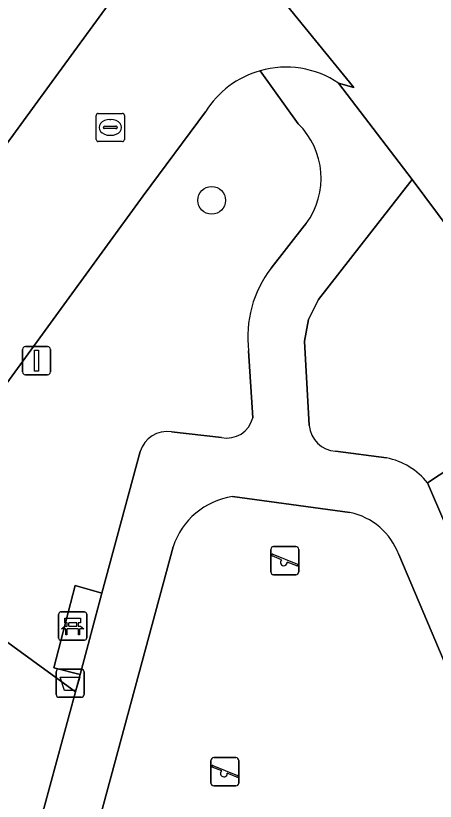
# Model space of a CAD drawing. Extents: x 157320 to 158835, y 386650 to 388491.
# Drawn here: x 158164.36 to 158179.25, y 387403.38 to 387431.26 of the extents above; entities that cross this region are included whole.
import ezdxf

# ---------------------------------------------------------------- set-up
doc = ezdxf.new("R2010")
doc.units = 0
for name, color, linetype in [('IMGEO_Afvalbak', 7, 'Continuous'), ('IMGEO_Bank', 7, 'Continuous'), ('IMGEO_Boom', 7, 'Continuous'), ('IMGEO_Erf', 7, 'Continuous'), ('IMGEO_Groenvoorziening', 7, 'Continuous'), ('IMGEO_Kolk', 7, 'Continuous'), ('IMGEO_Lichtmast', 7, 'Continuous'), ('IMGEO_Rijbaan_lokaal_gesloten', 7, 'Continuous'), ('IMGEO_Rijbaan_lokaal_open', 7, 'Continuous'), ('IMGEO_Speelvoorziening', 7, 'Continuous'), ('IMGEO_Terreindeel_open', 7, 'Continuous'), ('IMGEO_Terreindeel_zand', 7, 'Continuous'), ('IMGEO_Voetpad_halfverhard', 7, 'Continuous')]:
    doc.layers.add(name, color=color, linetype=linetype)

msp = doc.modelspace()

# ---------------------------------------------------------------- linework, layer by layer
at = {"layer": 'IMGEO_Afvalbak'}
for p, q in [((158165.892, 387408.069), (158166.682, 387408.069)), ((158166.682, 387408.069), (158165.892, 387408.069)), ((158165.792, 387407.169), (158165.792, 387407.969)), ((158165.792, 387407.969), (158165.792, 387407.169)), ((158166.782, 387407.969), (158166.782, 387407.169)), ((158166.782, 387407.169), (158166.782, 387407.969)), ((158166.682, 387407.069), (158165.892, 387407.069)), ((158165.892, 387407.069), (158166.682, 387407.069))]:
    msp.add_line(p, q, dxfattribs=at)
msp.add_lwpolyline([(158165.935, 387407.783), (158166.639, 387407.783), (158166.49, 387407.313), (158166.084, 387407.313), (158165.935, 387407.783)], dxfattribs=at)
for centre, start, end in [((158165.892, 387407.969), 90, 180), ((158165.892, 387407.969), 90, 180), ((158166.682, 387407.969), 0, 90), ((158166.682, 387407.969), 360, 90), ((158165.892, 387407.169), 180, 270), ((158165.892, 387407.169), 180, 270), ((158166.682, 387407.169), 270, 0), ((158166.682, 387407.169), 270, 0)]:
    msp.add_arc(centre, 0.1, start, end, dxfattribs=at)
at = {"layer": 'IMGEO_Bank'}
for p, q in [((158165.878, 387409.17), (158165.878, 387410.011)), ((158165.878, 387410.011), (158165.878, 387409.17)), ((158165.953, 387410.095), (158166.794, 387410.095)), ((158166.794, 387410.095), (158165.953, 387410.095)), ((158166.878, 387410.02), (158166.878, 387409.179)), ((158166.878, 387409.179), (158166.878, 387410.02)), ((158166.575, 387409.493), (158166.182, 387409.493)), ((158166.187, 387409.601), (158166.187, 387409.707)), ((158166.231, 387409.707), (158166.231, 387409.601)), ((158166.519, 387409.713), (158166.237, 387409.713)), ((158166.237, 387409.595), (158166.519, 387409.595)), ((158166.525, 387409.601), (158166.525, 387409.707)), ((158166.569, 387409.707), (158166.569, 387409.601)), ((158166.803, 387409.095), (158165.962, 387409.095)), ((158165.962, 387409.095), (158166.803, 387409.095))]:
    msp.add_line(p, q, dxfattribs=at)
for points in [[(158166.181, 387409.713), (158166.095, 387409.713), (158166.095, 387409.874), (158166.658, 387409.874), (158166.658, 387409.713), (158166.575, 387409.713)], [(158166.125, 387409.493), (158165.983, 387409.493), (158166.095, 387409.595), (158166.181, 387409.595)], [(158166.175, 387409.486), (158166.175, 387409.279), (158166.132, 387409.279), (158166.132, 387409.486)], [(158166.575, 387409.595), (158166.658, 387409.595), (158166.77, 387409.493), (158166.631, 387409.493)], [(158166.625, 387409.486), (158166.625, 387409.279), (158166.581, 387409.279), (158166.581, 387409.486)]]:
    msp.add_lwpolyline(points, dxfattribs=at)
for centre, radius, start, end in [((158165.956, 387410.017), 0.0779, 92.4484, 184.2845), ((158165.956, 387410.017), 0.0779, 92.4484, 184.2845), ((158166.8, 387410.017), 0.0779, 2.4484, 94.2845), ((158166.8, 387410.017), 0.0779, 2.4484, 94.2845), ((158166.125, 387409.486), 0.00671, 2.8957, 87.1043), ((158166.182, 387409.486), 0.00671, 92.8957, 177.1043), ((158166.18, 387409.706), 0.00671, 2.8957, 87.1043), ((158166.18, 387409.602), 0.00671, 272.8957, 357.1043), ((158166.237, 387409.706), 0.00671, 92.8957, 177.1043), ((158166.237, 387409.602), 0.00671, 182.8957, 267.1043), ((158166.519, 387409.706), 0.00671, 2.8957, 87.1043), ((158166.519, 387409.602), 0.00671, 272.8957, 357.1043), ((158166.576, 387409.706), 0.00671, 92.8957, 177.1043), ((158166.576, 387409.602), 0.00671, 182.8957, 267.1043), ((158166.574, 387409.486), 0.00671, 2.8957, 87.1043), ((158166.631, 387409.486), 0.00671, 92.8957, 177.1043), ((158166.8, 387409.173), 0.0779, 272.4484, 4.2845), ((158166.8, 387409.173), 0.0779, 272.4484, 4.2845), ((158165.956, 387409.173), 0.0779, 182.4484, 274.2845), ((158165.956, 387409.173), 0.0779, 182.4484, 274.2845)]:
    msp.add_arc(centre, radius, start, end, dxfattribs=at)
at = {"layer": 'IMGEO_Boom'}
msp.add_circle((158171.313, 387424.708), 0.489, dxfattribs=at)
at = {"layer": 'IMGEO_Erf'}
msp.add_lwpolyline([(158129.617, 387379.505), (158165.56, 387428.797), (158168.092, 387432.277)], dxfattribs=at)
at = {"layer": 'IMGEO_Groenvoorziening'}
for points in [[(158174.384, 387427.428), (158173.031, 387429.308)], [(158171.097, 387427.853), (158168.886, 387424.874), (158159.666, 387412.214), (158166.475, 387407.255), (158166.641, 387407.872), (158165.706, 387408.118), (158166.469, 387411.035), (158167.416, 387410.765), (158168.772, 387415.789)], [(158178.979, 387414.679), (158183.912, 387417.919), (158183.497, 387418.55), (158181.093, 387421.871), (158178.435, 387425.446), (158175.101, 387421.188), (158174.752, 387420.483), (158174.614, 387419.709), (158174.78, 387416.713)], [(158173.43, 387422.306), (158174.597, 387423.803), (158174.668, 387423.881)], [(158172.77, 387416.989), (158172.626, 387419.364)], [(158198.355, 387387.28), (158202.88, 387389.042), (158183.912, 387417.919), (158178.979, 387414.679), (158181.364, 387409.113), (158182.127, 387409.392), (158182.406, 387409.494), (158183.533, 387406.755), (158182.559, 387406.325), (158184.592, 387401.582), (158185.333, 387400.206), (158194.898, 387388.226)], [(158169.889, 387416.492), (158171.659, 387416.294)], [(158175.71, 387415.803), (158177.524, 387415.568)], [(158158.618, 387393.745), (158164.649, 387401.716), (158165.36, 387403.115), (158166.475, 387407.255), (158159.666, 387412.214), (158145.064, 387392.165), (158148.399, 387389.727)]]:
    msp.add_lwpolyline(points, dxfattribs=at)
for centre, radius, start, end in [((158173.944, 387426.082), 3.353, 105.7976, 148.1127), ((158172.486, 387425.491), 2.712, 323.5807, 45.5749), ((158176.574, 387419.866), 3.98, 142.1866, 187.2438), ((158171.866, 387417.199), 0.928, 257.1387, 346.9184), ((158175.764, 387416.789), 0.987, 184.4012, 266.8443), ((158169.729, 387415.508), 0.997, 80.7516, 163.6181), ((158177.013, 387413.096), 2.524, 38.8327, 78.3177)]:
    msp.add_arc(centre, radius, start, end, dxfattribs=at)
at = {"layer": 'IMGEO_Kolk'}
for p, q in [((158167.215, 387426.87), (158167.215, 387427.722)), ((158167.29, 387427.796), (158168.142, 387427.796)), ((158167.703, 387427.576), (158167.728, 387427.576)), ((158168.216, 387427.722), (158168.216, 387426.87)), ((158167.474, 387427.29), (158167.474, 387427.302)), ((158167.517, 387427.339), (158167.915, 387427.339)), ((158167.958, 387427.302), (158167.958, 387427.29)), ((158167.912, 387427.253), (158167.514, 387427.253)), ((158168.142, 387426.796), (158167.29, 387426.796)), ((158167.726, 387427.016), (158167.701, 387427.016))]:
    msp.add_line(p, q, dxfattribs=at)
for points in [[(158167.215, 387426.87), (158167.215, 387427.722)], [(158167.29, 387427.796), (158168.142, 387427.796)], [(158168.216, 387427.722), (158168.216, 387426.87)], [(158168.142, 387426.796), (158167.29, 387426.796)]]:
    msp.add_lwpolyline(points, dxfattribs=at)
for centre, radius, start, end in [((158167.292, 387427.72), 0.0765, 91.552, 178.448), ((158167.292, 387427.72), 0.0765, 91.552, 178.448), ((158168.14, 387427.72), 0.0765, 1.552, 88.448), ((158168.14, 387427.72), 0.0765, 1.552, 88.448), ((158167.514, 387427.299), 0.0403, 85.8775, 175.7526), ((158167.919, 387427.301), 0.0386, 1.7309, 96.639), ((158167.511, 387427.289), 0.0366, 178.938, 274.7102), ((158167.915, 387427.296), 0.043, 264.8664, 352.4533), ((158167.292, 387426.872), 0.0765, 181.552, 268.448), ((158167.292, 387426.872), 0.0765, 181.552, 268.448), ((158168.14, 387426.872), 0.0765, 271.552, 358.448), ((158168.14, 387426.872), 0.0765, 271.552, 358.448)]:
    msp.add_arc(centre, radius, start, end, dxfattribs=at)
for centre, major_axis, ratio, start_param, end_param in [((158167.702, 387427.296), (-0.387, 0.002), 0.722429, 4.712389, 7.853982), ((158167.727, 387427.296), (-0.39, 0.002), 0.717154, 1.570796, 4.712389)]:
    msp.add_ellipse(centre, major_axis=major_axis, ratio=ratio, start_param=start_param, end_param=end_param, dxfattribs=at)
at = {"layer": 'IMGEO_Lichtmast'}
for p, q in [((158164.699, 387419.517), (158165.489, 387419.517)), ((158165.489, 387419.517), (158164.699, 387419.517)), ((158164.599, 387418.617), (158164.599, 387419.417)), ((158164.599, 387419.417), (158164.599, 387418.617)), ((158165.589, 387419.417), (158165.589, 387418.617)), ((158165.589, 387418.617), (158165.589, 387419.417)), ((158165.489, 387418.517), (158164.699, 387418.517)), ((158164.699, 387418.517), (158165.489, 387418.517))]:
    msp.add_line(p, q, dxfattribs=at)
msp.add_lwpolyline([(158165.019, 387419.392), (158165.169, 387419.392), (158165.169, 387418.642), (158165.019, 387418.642), (158165.019, 387419.392)], dxfattribs=at)
for centre, start, end in [((158164.699, 387419.417), 90, 180), ((158164.699, 387419.417), 90, 180), ((158165.489, 387419.417), 0, 90), ((158165.489, 387419.417), 360, 90), ((158164.699, 387418.617), 180, 270), ((158164.699, 387418.617), 180, 270), ((158165.489, 387418.617), 270, 0), ((158165.489, 387418.617), 270, 0)]:
    msp.add_arc(centre, 0.1, start, end, dxfattribs=at)
at = {"layer": 'IMGEO_Rijbaan_lokaal_gesloten'}
msp.add_lwpolyline([(158165.687, 387440.722), (158168.215, 387437.954), (158168.446, 387438.151), (158172.385, 387433.603), (158176.357, 387428.714), (158175.82, 387428.868), (158178.435, 387425.446), (158181.093, 387421.871), (158183.497, 387418.55), (158183.912, 387417.919), (158202.88, 387389.042), (158203.867, 387387.545), (158204.012, 387387.321), (158209.286, 387389.546), (158205.194, 387395.79), (158203.577, 387398.257), (158197.813, 387407.052), (158194.425, 387412.221), (158189.594, 387419.593)], dxfattribs=at)
at = {"layer": 'IMGEO_Rijbaan_lokaal_open'}
for points in [[(158175.82, 387428.868), (158176.357, 387428.714), (158172.385, 387433.603), (158168.446, 387438.151), (158168.215, 387437.954)], [(158168.092, 387432.277), (158165.56, 387428.797), (158129.617, 387379.505)], [(158159.666, 387412.214), (158168.886, 387424.874), (158171.097, 387427.853)]]:
    msp.add_lwpolyline(points, dxfattribs=at)
for centre, radius, start, end in [((158173.944, 387426.082), 3.353, 105.7976, 148.1127), ((158173.95, 387426.074), 3.362, 56.2027, 105.8669)]:
    msp.add_arc(centre, radius, start, end, dxfattribs=at)
at = {"layer": 'IMGEO_Speelvoorziening'}
for p, q in [((158173.412, 387411.519), (158173.412, 387412.319)), ((158173.412, 387412.319), (158173.412, 387411.519)), ((158173.512, 387412.419), (158174.302, 387412.419)), ((158174.302, 387412.419), (158173.512, 387412.419)), ((158174.402, 387412.319), (158174.402, 387411.519)), ((158174.402, 387411.519), (158174.402, 387412.319)), ((158173.795, 387411.947), (158173.456, 387412.084)), ((158173.481, 387412.144), (158174.357, 387411.791)), ((158174.333, 387411.731), (158173.993, 387411.868)), ((158174.302, 387411.419), (158173.512, 387411.419)), ((158173.512, 387411.419), (158174.302, 387411.419)), ((158171.287, 387404.024), (158171.287, 387404.824)), ((158171.287, 387404.824), (158171.287, 387404.024)), ((158171.387, 387404.924), (158172.177, 387404.924)), ((158172.177, 387404.924), (158171.387, 387404.924)), ((158172.277, 387404.824), (158172.277, 387404.024)), ((158172.277, 387404.024), (158172.277, 387404.824)), ((158171.67, 387404.452), (158171.331, 387404.589)), ((158171.356, 387404.649), (158172.232, 387404.296)), ((158172.208, 387404.236), (158171.868, 387404.373)), ((158172.177, 387403.924), (158171.387, 387403.924)), ((158171.387, 387403.924), (158172.177, 387403.924))]:
    msp.add_line(p, q, dxfattribs=at)
for centre, radius, start, end in [((158173.512, 387412.319), 0.1, 90, 180), ((158173.512, 387412.319), 0.1, 90, 180), ((158174.302, 387412.319), 0.1, 0, 90), ((158174.302, 387412.319), 0.1, 360, 90), ((158173.469, 387412.114), 0.0327, 68.078, 248.078), ((158173.874, 387411.857), 0.12, 130.9928, 5.1632), ((158174.345, 387411.761), 0.0327, 248.078, 68.078), ((158173.512, 387411.519), 0.1, 180, 270), ((158173.512, 387411.519), 0.1, 180, 270), ((158174.302, 387411.519), 0.1, 270, 0), ((158174.302, 387411.519), 0.1, 270, 0), ((158171.387, 387404.824), 0.1, 90, 180), ((158171.387, 387404.824), 0.1, 90, 180), ((158172.177, 387404.824), 0.1, 0, 90), ((158172.177, 387404.824), 0.1, 360, 90), ((158171.344, 387404.619), 0.0327, 68.078, 248.078), ((158171.749, 387404.362), 0.12, 130.9928, 5.1632), ((158172.22, 387404.266), 0.0327, 248.078, 68.078), ((158171.387, 387404.024), 0.1, 180, 270), ((158171.387, 387404.024), 0.1, 180, 270), ((158172.177, 387404.024), 0.1, 270, 0), ((158172.177, 387404.024), 0.1, 270, 0)]:
    msp.add_arc(centre, radius, start, end, dxfattribs=at)
at = {"layer": 'IMGEO_Terreindeel_open'}
msp.add_lwpolyline([(158166.641, 387407.872), (158167.416, 387410.765), (158166.469, 387411.035), (158165.706, 387408.118)], close=True, dxfattribs=at)
at = {"layer": 'IMGEO_Terreindeel_zand'}
for points in [[(158176.22, 387413.627), (158172.058, 387414.191)], [(158169.946, 387412.409), (158167.242, 387402.386), (158166.807, 387401.446), (158183.753, 387398.901), (158183.17, 387399.822), (158177.953, 387412.135)]]:
    msp.add_lwpolyline(points, dxfattribs=at)
for centre, radius, start, end in [((158172.435, 387411.602), 2.616, 98.2767, 162.0353), ((158175.739, 387411.316), 2.361, 20.3065, 78.2409)]:
    msp.add_arc(centre, radius, start, end, dxfattribs=at)
at = {"layer": 'IMGEO_Voetpad_halfverhard'}
for points in [[(158173.031, 387429.308), (158174.384, 387427.428)], [(158174.78, 387416.713), (158174.614, 387419.709), (158174.752, 387420.483), (158175.101, 387421.188), (158178.435, 387425.446), (158175.82, 387428.868)], [(158174.668, 387423.881), (158174.597, 387423.803), (158173.43, 387422.306)], [(158172.626, 387419.364), (158172.77, 387416.989)], [(158171.659, 387416.294), (158169.889, 387416.492)], [(158168.772, 387415.789), (158167.416, 387410.765), (158166.641, 387407.872), (158166.475, 387407.255), (158165.36, 387403.115), (158164.649, 387401.716), (158158.618, 387393.745)], [(158177.524, 387415.568), (158175.71, 387415.803)], [(158194.898, 387388.226), (158185.333, 387400.206), (158184.592, 387401.582), (158182.559, 387406.325), (158181.462, 387408.884), (158181.364, 387409.113), (158178.979, 387414.679)], [(158172.058, 387414.191), (158176.22, 387413.627)], [(158159.811, 387391.972), (158166.587, 387400.97), (158166.807, 387401.446), (158167.242, 387402.386), (158169.946, 387412.409)], [(158177.953, 387412.135), (158183.17, 387399.822), (158183.753, 387398.901), (158193.879, 387386.271)]]:
    msp.add_lwpolyline(points, dxfattribs=at)
for centre, radius, start, end in [((158173.95, 387426.074), 3.362, 56.2027, 105.8669), ((158172.486, 387425.491), 2.712, 323.5807, 45.5749), ((158176.574, 387419.866), 3.98, 142.1866, 187.2438), ((158171.866, 387417.199), 0.928, 257.1387, 346.9184), ((158175.764, 387416.789), 0.987, 184.4012, 266.8443), ((158169.729, 387415.508), 0.997, 80.7516, 163.6181), ((158177.013, 387413.096), 2.524, 38.8327, 78.3177), ((158172.435, 387411.602), 2.616, 98.2767, 162.0353), ((158175.739, 387411.316), 2.361, 20.3065, 78.2409)]:
    msp.add_arc(centre, radius, start, end, dxfattribs=at)

doc.saveas('drawing.dxf')
